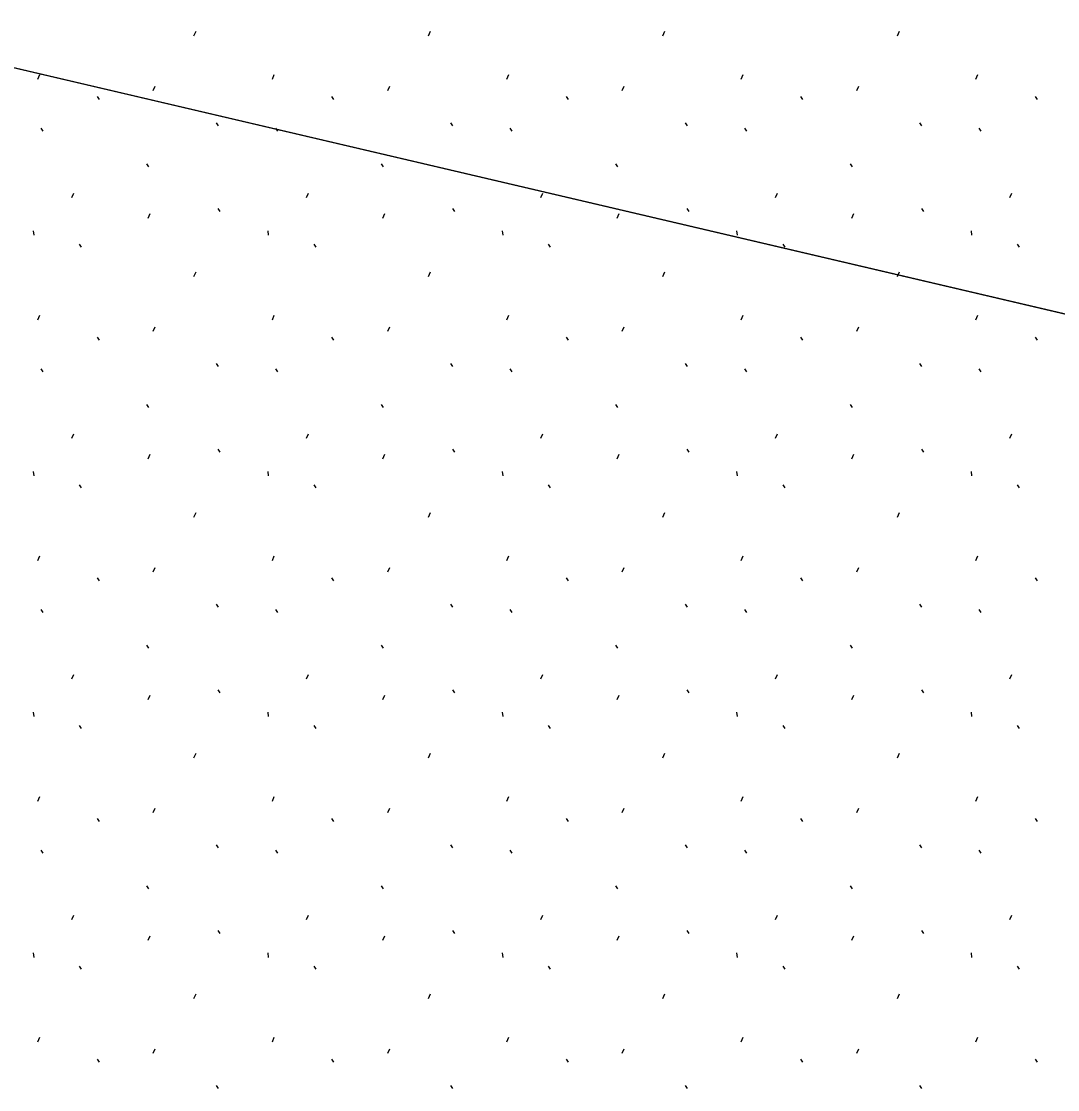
# Model space of a CAD drawing. Extents: x 419396 to 421519, y 4453567 to 4456767.
# Drawn here: x 420561.72 to 420598.37, y 4455660.36 to 4455698.13 of the extents above; entities that cross this region are included whole.
import ezdxf

# ---------------------------------------------------------------- set-up
doc = ezdxf.new("R2010")
doc.units = 0
doc.layers.add('0_KADASTRO', color=7, linetype='Continuous')
doc.layers.add('Level 41', color=7, linetype='Continuous')

msp = doc.modelspace()

# ---------------------------------------------------------------- linework, layer by layer
at = {"layer": '0_KADASTRO'}
for points in [[(420506.44, 4455709.378), (420516.325, 4455752.854), (420525.225, 4455781.05), (420578.04, 4455894.75), (420621.81, 4455921.26), (420641.86, 4455973.2), (420672.86, 4455995.01), (420698.25, 4456004.57), (420688.124, 4455985.034), (420683.467, 4455968.363), (420682.186, 4455953.735), (420668.168, 4455932.953), (420654.117, 4455891.066), (420638.239, 4455874.451), (420637.332, 4455825.874), (420621.38, 4455786.205), (420621.113, 4455745.073), (420614.844, 4455734.095), (420608.268, 4455685.53)], [(420545.417, 4455447.038), (420561.035, 4455696.592), (420608.268, 4455685.53), (420614.844, 4455734.095), (420621.113, 4455745.073), (420621.38, 4455786.205), (420636.291, 4455823.285), (420701.58, 4455861.23), (420708.62, 4455863.92), (420715.79, 4455864.57), (420723.78, 4455862.78), (420730.13, 4455859.19), (420735, 4455853.4), (420771.9, 4455797.51), (420787.06, 4455778.4), (420884.04, 4455668.02), (420888.93, 4455658.72), (420890.16, 4455653.06), (420890.461, 4455645.521), (420886.579, 4455581.517), (420884.979, 4455552.191), (420718.56, 4455563.04), (420710.4, 4455437.34), (420549.3, 4455446.81)]]:
    msp.add_lwpolyline(points, close=True, dxfattribs=at)
at = {"layer": 'Level 41'}
for p, q in [((420567.828, 4455697.621), (420567.9, 4455697.781)), ((420576.121, 4455697.621), (420576.193, 4455697.781)), ((420584.414, 4455697.621), (420584.486, 4455697.781)), ((420592.707, 4455697.621), (420592.779, 4455697.781)), ((420562.307, 4455696.091), (420562.377, 4455696.251)), ((420570.6, 4455696.091), (420570.67, 4455696.251)), ((420578.893, 4455696.091), (420578.963, 4455696.251)), ((420587.186, 4455696.091), (420587.256, 4455696.251)), ((420595.479, 4455696.091), (420595.549, 4455696.251)), ((420566.39, 4455695.683), (420566.461, 4455695.843)), ((420574.683, 4455695.683), (420574.754, 4455695.843)), ((420582.976, 4455695.683), (420583.047, 4455695.843)), ((420591.269, 4455695.683), (420591.34, 4455695.843)), ((420564.402, 4455695.475), (420564.473, 4455695.369)), ((420572.695, 4455695.475), (420572.766, 4455695.369)), ((420580.988, 4455695.475), (420581.059, 4455695.369)), ((420589.281, 4455695.475), (420589.352, 4455695.369)), ((420597.574, 4455695.475), (420597.645, 4455695.369)), ((420562.416, 4455694.354), (420562.487, 4455694.247)), ((420568.61, 4455694.546), (420568.681, 4455694.439)), ((420570.709, 4455694.354), (420570.78, 4455694.247)), ((420576.903, 4455694.546), (420576.974, 4455694.439)), ((420579.002, 4455694.354), (420579.073, 4455694.247)), ((420585.196, 4455694.546), (420585.267, 4455694.439)), ((420587.295, 4455694.354), (420587.366, 4455694.247)), ((420593.489, 4455694.546), (420593.56, 4455694.439)), ((420595.588, 4455694.354), (420595.659, 4455694.247)), ((420566.154, 4455693.093), (420566.225, 4455692.986)), ((420574.447, 4455693.093), (420574.518, 4455692.986)), ((420582.74, 4455693.093), (420582.811, 4455692.986)), ((420591.033, 4455693.093), (420591.104, 4455692.986)), ((420563.513, 4455691.9), (420563.584, 4455692.059)), ((420571.806, 4455691.9), (420571.877, 4455692.059)), ((420580.099, 4455691.9), (420580.17, 4455692.059)), ((420588.392, 4455691.9), (420588.463, 4455692.059)), ((420596.685, 4455691.9), (420596.756, 4455692.059)), ((420566.212, 4455691.171), (420566.284, 4455691.331)), ((420568.677, 4455691.516), (420568.748, 4455691.409)), ((420574.505, 4455691.171), (420574.577, 4455691.331)), ((420576.97, 4455691.516), (420577.041, 4455691.409)), ((420582.798, 4455691.171), (420582.87, 4455691.331)), ((420585.263, 4455691.516), (420585.334, 4455691.409)), ((420591.091, 4455691.171), (420591.163, 4455691.331)), ((420593.556, 4455691.516), (420593.627, 4455691.409)), ((420562.142, 4455690.725), (420562.16, 4455690.565)), ((420570.435, 4455690.725), (420570.453, 4455690.565)), ((420578.728, 4455690.725), (420578.746, 4455690.565)), ((420587.021, 4455690.725), (420587.039, 4455690.565)), ((420595.314, 4455690.725), (420595.332, 4455690.565)), ((420563.772, 4455690.255), (420563.842, 4455690.148)), ((420572.065, 4455690.255), (420572.135, 4455690.148)), ((420580.358, 4455690.255), (420580.428, 4455690.148)), ((420588.651, 4455690.255), (420588.721, 4455690.148)), ((420596.944, 4455690.255), (420597.014, 4455690.148)), ((420567.828, 4455689.111), (420567.9, 4455689.271)), ((420576.121, 4455689.111), (420576.193, 4455689.271)), ((420584.414, 4455689.111), (420584.486, 4455689.271)), ((420592.707, 4455689.111), (420592.779, 4455689.271)), ((420562.307, 4455687.581), (420562.377, 4455687.741)), ((420570.6, 4455687.581), (420570.67, 4455687.741)), ((420578.893, 4455687.581), (420578.963, 4455687.741)), ((420587.186, 4455687.581), (420587.256, 4455687.741)), ((420595.479, 4455687.581), (420595.549, 4455687.741)), ((420566.39, 4455687.173), (420566.461, 4455687.333)), ((420574.683, 4455687.173), (420574.754, 4455687.333)), ((420582.976, 4455687.173), (420583.047, 4455687.333)), ((420591.269, 4455687.173), (420591.34, 4455687.333)), ((420564.402, 4455686.965), (420564.473, 4455686.859)), ((420572.695, 4455686.965), (420572.766, 4455686.859)), ((420580.988, 4455686.965), (420581.059, 4455686.859)), ((420589.281, 4455686.965), (420589.352, 4455686.859)), ((420597.574, 4455686.965), (420597.645, 4455686.859)), ((420568.61, 4455686.036), (420568.681, 4455685.929)), ((420576.903, 4455686.036), (420576.974, 4455685.929)), ((420585.196, 4455686.036), (420585.267, 4455685.929)), ((420593.489, 4455686.036), (420593.56, 4455685.929)), ((420562.416, 4455685.844), (420562.487, 4455685.737)), ((420570.709, 4455685.844), (420570.78, 4455685.737)), ((420579.002, 4455685.844), (420579.073, 4455685.737)), ((420587.295, 4455685.844), (420587.366, 4455685.737)), ((420595.588, 4455685.844), (420595.659, 4455685.737)), ((420566.154, 4455684.583), (420566.225, 4455684.476)), ((420574.447, 4455684.583), (420574.518, 4455684.476)), ((420582.74, 4455684.583), (420582.811, 4455684.476)), ((420591.033, 4455684.583), (420591.104, 4455684.476)), ((420563.513, 4455683.39), (420563.584, 4455683.549)), ((420571.806, 4455683.39), (420571.877, 4455683.549)), ((420580.099, 4455683.39), (420580.17, 4455683.549)), ((420588.392, 4455683.39), (420588.463, 4455683.549)), ((420596.685, 4455683.39), (420596.756, 4455683.549)), ((420568.677, 4455683.006), (420568.748, 4455682.899)), ((420576.97, 4455683.006), (420577.041, 4455682.899)), ((420585.263, 4455683.006), (420585.334, 4455682.899)), ((420593.556, 4455683.006), (420593.627, 4455682.899)), ((420566.212, 4455682.661), (420566.284, 4455682.821)), ((420574.505, 4455682.661), (420574.577, 4455682.821)), ((420582.798, 4455682.661), (420582.87, 4455682.821)), ((420591.091, 4455682.661), (420591.163, 4455682.821)), ((420562.142, 4455682.215), (420562.16, 4455682.055)), ((420570.435, 4455682.215), (420570.453, 4455682.055)), ((420578.728, 4455682.215), (420578.746, 4455682.055)), ((420587.021, 4455682.215), (420587.039, 4455682.055)), ((420595.314, 4455682.215), (420595.332, 4455682.055)), ((420563.772, 4455681.745), (420563.842, 4455681.638)), ((420572.065, 4455681.745), (420572.135, 4455681.638)), ((420580.358, 4455681.745), (420580.428, 4455681.638)), ((420588.651, 4455681.745), (420588.721, 4455681.638)), ((420596.944, 4455681.745), (420597.014, 4455681.638)), ((420567.828, 4455680.601), (420567.9, 4455680.761)), ((420576.121, 4455680.601), (420576.193, 4455680.761)), ((420584.414, 4455680.601), (420584.486, 4455680.761)), ((420592.707, 4455680.601), (420592.779, 4455680.761)), ((420562.307, 4455679.071), (420562.377, 4455679.231)), ((420570.6, 4455679.071), (420570.67, 4455679.231)), ((420578.893, 4455679.071), (420578.963, 4455679.231)), ((420587.186, 4455679.071), (420587.256, 4455679.231)), ((420595.479, 4455679.071), (420595.549, 4455679.231)), ((420566.39, 4455678.663), (420566.461, 4455678.823)), ((420574.683, 4455678.663), (420574.754, 4455678.823)), ((420582.976, 4455678.663), (420583.047, 4455678.823)), ((420591.269, 4455678.663), (420591.34, 4455678.823)), ((420564.402, 4455678.455), (420564.473, 4455678.349)), ((420572.695, 4455678.455), (420572.766, 4455678.349)), ((420580.988, 4455678.455), (420581.059, 4455678.349)), ((420589.281, 4455678.455), (420589.352, 4455678.349)), ((420597.574, 4455678.455), (420597.645, 4455678.349)), ((420562.416, 4455677.334), (420562.487, 4455677.227)), ((420568.61, 4455677.526), (420568.681, 4455677.419)), ((420570.709, 4455677.334), (420570.78, 4455677.227)), ((420576.903, 4455677.526), (420576.974, 4455677.419)), ((420579.002, 4455677.334), (420579.073, 4455677.227)), ((420585.196, 4455677.526), (420585.267, 4455677.419)), ((420587.295, 4455677.334), (420587.366, 4455677.227)), ((420593.489, 4455677.526), (420593.56, 4455677.419)), ((420595.588, 4455677.334), (420595.659, 4455677.227)), ((420566.154, 4455676.073), (420566.225, 4455675.966)), ((420574.447, 4455676.073), (420574.518, 4455675.966)), ((420582.74, 4455676.073), (420582.811, 4455675.966)), ((420591.033, 4455676.073), (420591.104, 4455675.966)), ((420563.513, 4455674.88), (420563.584, 4455675.039)), ((420571.806, 4455674.88), (420571.877, 4455675.039)), ((420580.099, 4455674.88), (420580.17, 4455675.039)), ((420588.392, 4455674.88), (420588.463, 4455675.039)), ((420596.685, 4455674.88), (420596.756, 4455675.039)), ((420566.212, 4455674.151), (420566.284, 4455674.311)), ((420568.677, 4455674.496), (420568.748, 4455674.389)), ((420574.505, 4455674.151), (420574.577, 4455674.311)), ((420576.97, 4455674.496), (420577.041, 4455674.389)), ((420582.798, 4455674.151), (420582.87, 4455674.311)), ((420585.263, 4455674.496), (420585.334, 4455674.389)), ((420591.091, 4455674.151), (420591.163, 4455674.311)), ((420593.556, 4455674.496), (420593.627, 4455674.389)), ((420562.142, 4455673.705), (420562.16, 4455673.545)), ((420570.435, 4455673.705), (420570.453, 4455673.545)), ((420578.728, 4455673.705), (420578.746, 4455673.545)), ((420587.021, 4455673.705), (420587.039, 4455673.545)), ((420595.314, 4455673.705), (420595.332, 4455673.545)), ((420563.772, 4455673.235), (420563.842, 4455673.128)), ((420572.065, 4455673.235), (420572.135, 4455673.128)), ((420580.358, 4455673.235), (420580.428, 4455673.128)), ((420588.651, 4455673.235), (420588.721, 4455673.128)), ((420596.944, 4455673.235), (420597.014, 4455673.128)), ((420567.828, 4455672.091), (420567.9, 4455672.251)), ((420576.121, 4455672.091), (420576.193, 4455672.251)), ((420584.414, 4455672.091), (420584.486, 4455672.251)), ((420592.707, 4455672.091), (420592.779, 4455672.251)), ((420562.307, 4455670.561), (420562.377, 4455670.721)), ((420570.6, 4455670.561), (420570.67, 4455670.721)), ((420578.893, 4455670.561), (420578.963, 4455670.721)), ((420587.186, 4455670.561), (420587.256, 4455670.721)), ((420595.479, 4455670.561), (420595.549, 4455670.721)), ((420566.39, 4455670.153), (420566.461, 4455670.313)), ((420574.683, 4455670.153), (420574.754, 4455670.313)), ((420582.976, 4455670.153), (420583.047, 4455670.313)), ((420591.269, 4455670.153), (420591.34, 4455670.313)), ((420564.402, 4455669.945), (420564.473, 4455669.839)), ((420572.695, 4455669.945), (420572.766, 4455669.839)), ((420580.988, 4455669.945), (420581.059, 4455669.839)), ((420589.281, 4455669.945), (420589.352, 4455669.839)), ((420597.574, 4455669.945), (420597.645, 4455669.839)), ((420568.61, 4455669.016), (420568.681, 4455668.909)), ((420576.903, 4455669.016), (420576.974, 4455668.909)), ((420585.196, 4455669.016), (420585.267, 4455668.909)), ((420593.489, 4455669.016), (420593.56, 4455668.909)), ((420562.416, 4455668.824), (420562.487, 4455668.717)), ((420570.709, 4455668.824), (420570.78, 4455668.717)), ((420579.002, 4455668.824), (420579.073, 4455668.717)), ((420587.295, 4455668.824), (420587.366, 4455668.717)), ((420595.588, 4455668.824), (420595.659, 4455668.717)), ((420566.154, 4455667.563), (420566.225, 4455667.456)), ((420574.447, 4455667.563), (420574.518, 4455667.456)), ((420582.74, 4455667.563), (420582.811, 4455667.456)), ((420591.033, 4455667.563), (420591.104, 4455667.456)), ((420563.513, 4455666.37), (420563.584, 4455666.529)), ((420571.806, 4455666.37), (420571.877, 4455666.529)), ((420580.099, 4455666.37), (420580.17, 4455666.529)), ((420588.392, 4455666.37), (420588.463, 4455666.529)), ((420596.685, 4455666.37), (420596.756, 4455666.529)), ((420568.677, 4455665.986), (420568.748, 4455665.879)), ((420576.97, 4455665.986), (420577.041, 4455665.879)), ((420585.263, 4455665.986), (420585.334, 4455665.879)), ((420593.556, 4455665.986), (420593.627, 4455665.879)), ((420566.212, 4455665.641), (420566.284, 4455665.801)), ((420574.505, 4455665.641), (420574.577, 4455665.801)), ((420582.798, 4455665.641), (420582.87, 4455665.801)), ((420591.091, 4455665.641), (420591.163, 4455665.801)), ((420562.142, 4455665.195), (420562.16, 4455665.035)), ((420570.435, 4455665.195), (420570.453, 4455665.035)), ((420578.728, 4455665.195), (420578.746, 4455665.035)), ((420587.021, 4455665.195), (420587.039, 4455665.035)), ((420595.314, 4455665.195), (420595.332, 4455665.035)), ((420563.772, 4455664.725), (420563.842, 4455664.618)), ((420572.065, 4455664.725), (420572.135, 4455664.618)), ((420580.358, 4455664.725), (420580.428, 4455664.618)), ((420588.651, 4455664.725), (420588.721, 4455664.618)), ((420596.944, 4455664.725), (420597.014, 4455664.618)), ((420567.828, 4455663.581), (420567.9, 4455663.741)), ((420576.121, 4455663.581), (420576.193, 4455663.741)), ((420584.414, 4455663.581), (420584.486, 4455663.741)), ((420592.707, 4455663.581), (420592.779, 4455663.741)), ((420562.307, 4455662.051), (420562.377, 4455662.211)), ((420570.6, 4455662.051), (420570.67, 4455662.211)), ((420578.893, 4455662.051), (420578.963, 4455662.211)), ((420587.186, 4455662.051), (420587.256, 4455662.211)), ((420595.479, 4455662.051), (420595.549, 4455662.211)), ((420566.39, 4455661.643), (420566.461, 4455661.803)), ((420574.683, 4455661.643), (420574.754, 4455661.803)), ((420582.976, 4455661.643), (420583.047, 4455661.803)), ((420591.269, 4455661.643), (420591.34, 4455661.803)), ((420564.402, 4455661.435), (420564.473, 4455661.329)), ((420572.695, 4455661.435), (420572.766, 4455661.329)), ((420580.988, 4455661.435), (420581.059, 4455661.329)), ((420589.281, 4455661.435), (420589.352, 4455661.329)), ((420597.574, 4455661.435), (420597.645, 4455661.329)), ((420568.61, 4455660.506), (420568.681, 4455660.399)), ((420576.903, 4455660.506), (420576.974, 4455660.399)), ((420585.196, 4455660.506), (420585.267, 4455660.399)), ((420593.489, 4455660.506), (420593.56, 4455660.399))]:
    msp.add_line(p, q, dxfattribs=at)

doc.saveas('drawing.dxf')
